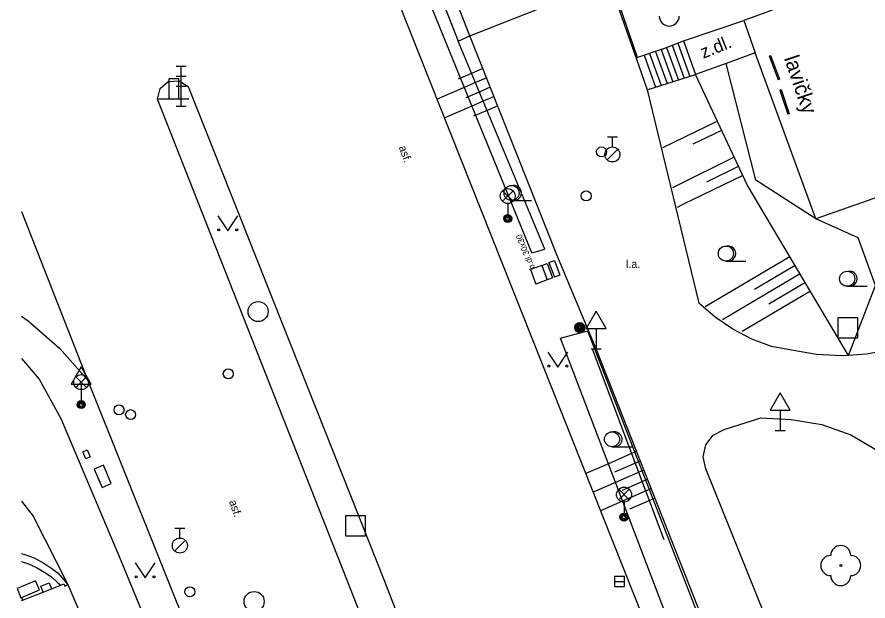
# Model space of a CAD drawing. Extents: x -595546 to -593986, y -1160845 to -1159202.
# Drawn here: x -595539.8 to -595497.28, y -1160305.91 to -1160276.73 of the extents above; entities that cross this region are included whole.
import ezdxf

# ---------------------------------------------------------------- set-up
doc = ezdxf.new("R2010")
doc.units = 0
for name, color, linetype in [('Level 22', 7, 'Continuous'), ('Level 24', 7, 'Continuous'), ('Level 25', 7, 'Continuous'), ('Level 26', 7, 'Continuous'), ('Level 27', 7, 'Continuous'), ('Level 28', 7, 'Continuous'), ('Level 33', 7, 'Continuous'), ('Level 34', 7, 'Continuous'), ('Level 36', 7, 'Continuous'), ('silnoproud - povrch.  znaky a  RIS  skut. velikost', 7, 'Continuous'), ('Specificka linie pasportu komunikaci', 7, 'Continuous'), ('TM - budovy zdene_ betonove - VP', 7, 'Continuous'), ('TM - chodniky - VP', 7, 'Continuous'), ('TM - horni hrana svahu', 7, 'Continuous'), ('TM - hranice souvisleho porostu (skupiny stromu_ kere)', 7, 'Continuous'), ('TM - komunikace - VP', 7, 'Continuous'), ('TM - lavicka', 7, 'Continuous'), ('TM - podezdivka plotu - VP', 7, 'Continuous'), ('TM - pomocna konstrukcni linie', 7, 'Continuous'), ('TM - popis povrchu', 7, 'Continuous'), ('TM - poznamka', 7, 'Continuous'), ('TM - rozhrani ploch obecne - VP', 7, 'Continuous'), ('TM - schody - VP', 7, 'Continuous'), ('TM - srafovani', 7, 'Continuous'), ('TM - zabradli - VP', 7, 'Continuous'), ('TM - zed operna - VP', 7, 'Continuous')]:
    doc.layers.add(name, color=color, linetype=linetype)

msp = doc.modelspace()

# ---------------------------------------------------------------- linework, layer by layer
at = {"layer": 'Level 22'}
msp.add_circle((-595498.64, -1160304.14), 0.05, dxfattribs=at)
for centre, start, end in [((-595507.21, -1160276.68), 180, 0), ((-595498.64, -1160303.64), 0, 180), ((-595499.14, -1160304.14), 90, 270), ((-595498.14, -1160304.14), 270, 90), ((-595498.64, -1160304.64), 180, 0)]:
    msp.add_arc(centre, 0.5, start, end, dxfattribs=at)
at = {"layer": 'Level 24'}
for points in [[(-595535.939, -1160299.32), (-595535.547, -1160300.239), (-595535.087, -1160300.043), (-595535.48, -1160299.123)], [(-595539.6, -1160305.749), (-595538.681, -1160305.357), (-595538.877, -1160304.897), (-595539.797, -1160305.29)]]:
    msp.add_lwpolyline(points, close=True, dxfattribs=at)
at = {"layer": 'Level 25'}
for radius in [0.25, 0.2, 0.15, 0.1, 0.05]:
    msp.add_circle((-595511.68, -1160292.25), radius, dxfattribs=at)
at = {"layer": 'Level 26'}
for points in [[(-595498.79, -1160292.76), (-595497.79, -1160292.76), (-595497.79, -1160291.76), (-595498.79, -1160291.76)], [(-595523.38, -1160302.66), (-595522.38, -1160302.66), (-595522.38, -1160301.66), (-595523.38, -1160301.66)]]:
    msp.add_lwpolyline(points, close=True, dxfattribs=at)
at = {"layer": 'Level 27'}
msp.add_line((-595509.95, -1160304.93), (-595509.45, -1160304.93), dxfattribs=at)
msp.add_lwpolyline([(-595509.95, -1160305.18), (-595509.45, -1160305.18), (-595509.45, -1160304.68), (-595509.95, -1160304.68)], close=True, dxfattribs=at)
for centre in [(-595527.75, -1160291.45), (-595527.95, -1160305.94)]:
    msp.add_circle(centre, 0.5, dxfattribs=at)
at = {"layer": 'Level 28'}
for p, q in [((-595510.3, -1160282.725), (-595509.8, -1160282.725)), ((-595510.05, -1160283.225), (-595510.05, -1160282.725)), ((-595510.308, -1160283.872), (-595509.778, -1160283.342)), ((-595531.91, -1160302.265), (-595531.41, -1160302.265)), ((-595531.66, -1160302.765), (-595531.66, -1160302.265)), ((-595531.918, -1160303.412), (-595531.388, -1160302.882))]:
    msp.add_line(p, q, dxfattribs=at)
for centre, radius in [((-595510.59, -1160283.47), 0.25), ((-595510.05, -1160283.6), 0.375), ((-595511.36, -1160285.67), 0.25), ((-595529.24, -1160294.56), 0.25), ((-595534.7, -1160296.36), 0.25), ((-595534.12, -1160296.6), 0.25), ((-595531.66, -1160303.14), 0.375), ((-595531.16, -1160305.45), 0.25)]:
    msp.add_circle(centre, radius, dxfattribs=at)
at = {"layer": 'Level 33'}
for p, q in [((-595531.85, -1160279.18), (-595531.35, -1160279.18)), ((-595531.6, -1160281.18), (-595531.6, -1160279.18)), ((-595531.85, -1160279.68), (-595531.35, -1160279.68)), ((-595531.85, -1160280.18), (-595531.35, -1160280.18)), ((-595531.85, -1160281.18), (-595531.35, -1160281.18)), ((-595515.545, -1160285.94), (-595515.015, -1160285.41)), ((-595515.545, -1160285.41), (-595515.015, -1160285.94)), ((-595515.28, -1160286.05), (-595515.28, -1160286.8)), ((-595536.855, -1160295.24), (-595536.325, -1160294.71)), ((-595536.855, -1160294.71), (-595536.325, -1160295.24)), ((-595536.59, -1160295.35), (-595536.59, -1160296.1)), ((-595509.735, -1160300.86), (-595509.205, -1160300.33)), ((-595509.735, -1160300.33), (-595509.205, -1160300.86)), ((-595509.47, -1160300.97), (-595509.47, -1160301.72))]:
    msp.add_line(p, q, dxfattribs=at)
for centre, radius in [((-595515.28, -1160285.675), 0.375), ((-595515.28, -1160286.8), 0.2), ((-595515.28, -1160286.8), 0.145), ((-595515.28, -1160286.8), 0.0876), ((-595536.59, -1160294.975), 0.375), ((-595536.59, -1160296.1), 0.2), ((-595536.59, -1160296.1), 0.145), ((-595536.59, -1160296.1), 0.0876), ((-595509.47, -1160300.595), 0.375), ((-595509.47, -1160301.72), 0.2), ((-595509.47, -1160301.72), 0.145), ((-595509.47, -1160301.72), 0.0876)]:
    msp.add_circle(centre, radius, dxfattribs=at)
at = {"layer": 'Level 34'}
for p, q in [((-595532.72, -1160280.82), (-595532.22, -1160280.82)), ((-595531.72, -1160280.82), (-595531.22, -1160280.82)), ((-595510.86, -1160292.292), (-595510.86, -1160293.31)), ((-595511.11, -1160293.31), (-595510.61, -1160293.31)), ((-595536.59, -1160295.082), (-595536.59, -1160296.1)), ((-595501.67, -1160296.372), (-595501.67, -1160297.39)), ((-595501.92, -1160297.39), (-595501.42, -1160297.39))]:
    msp.add_line(p, q, dxfattribs=at)
for points in [[(-595532.22, -1160280.82), (-595531.72, -1160280.82), (-595531.72, -1160279.82), (-595532.22, -1160279.82)], [(-595511.36, -1160292.292), (-595510.36, -1160292.292), (-595510.86, -1160291.426)], [(-595537.09, -1160295.082), (-595536.09, -1160295.082), (-595536.59, -1160294.216)], [(-595502.17, -1160296.372), (-595501.17, -1160296.372), (-595501.67, -1160295.506)]]:
    msp.add_lwpolyline(points, close=True, dxfattribs=at)
at = {"layer": 'Level 36'}
for p, q in [((-595515.09, -1160285.895), (-595514.09, -1160285.895)), ((-595504.38, -1160288.925), (-595503.38, -1160288.925)), ((-595498.32, -1160290.185), (-595497.32, -1160290.185)), ((-595510.07, -1160298.205), (-595509.07, -1160298.205))]:
    msp.add_line(p, q, dxfattribs=at)
for points in [[(-595529.77, -1160286.66), (-595529.27, -1160287.41), (-595528.77, -1160286.66)], [(-595513.27, -1160293.47), (-595512.77, -1160294.22), (-595512.27, -1160293.47)], [(-595533.9, -1160304), (-595533.4, -1160304.75), (-595532.9, -1160304)]]:
    msp.add_lwpolyline(points, dxfattribs=at)
for centre, radius in [((-595515.09, -1160285.52), 0.375), ((-595529.72, -1160287.36), 0.05), ((-595528.821, -1160287.36), 0.05), ((-595504.38, -1160288.55), 0.375), ((-595498.32, -1160289.81), 0.375), ((-595513.22, -1160294.17), 0.05), ((-595512.321, -1160294.17), 0.05), ((-595510.07, -1160297.83), 0.375), ((-595533.85, -1160304.7), 0.05), ((-595532.951, -1160304.7), 0.05)]:
    msp.add_circle(centre, radius, dxfattribs=at)
for centre in [(-595514.965, -1160285.52), (-595504.255, -1160288.55), (-595498.195, -1160289.81), (-595509.945, -1160297.83)]:
    msp.add_arc(centre, 0.375, 260.4059, 99.5941, dxfattribs=at)
at = {"layer": 'silnoproud - povrch.  znaky a  RIS  skut. velikost'}
for points in [[(-595513.58, -1160289.14), (-595513.31, -1160289.04)], [(-595513.58, -1160289.14), (-595513.31, -1160289.87)], [(-595513.31, -1160289.04), (-595513.04, -1160289.77)], [(-595513.22, -1160289), (-595512.95, -1160288.9)], [(-595513.22, -1160289), (-595512.95, -1160289.73)], [(-595512.95, -1160288.9), (-595512.68, -1160289.63)], [(-595513.04, -1160289.77), (-595513.31, -1160289.87)], [(-595512.68, -1160289.63), (-595512.95, -1160289.73)], [(-595536.51, -1160298.46), (-595536.29, -1160298.36)], [(-595536.36, -1160298.8), (-595536.51, -1160298.46)], [(-595536.29, -1160298.36), (-595536.14, -1160298.7)], [(-595536.14, -1160298.7), (-595536.36, -1160298.8)], [(-595538.49, -1160305.47), (-595538.61, -1160305.17), (-595538.19, -1160305.01), (-595538.07, -1160305.3)], [(-595539.58, -1160305.721), (-595539.52, -1160305.87)]]:
    msp.add_lwpolyline(points, dxfattribs=at)
at = {"layer": 'Specificka linie pasportu komunikaci'}
msp.add_lwpolyline([(-595539.58, -1160286.452), (-595536.27, -1160294.86)], dxfattribs=at)
at = {"layer": 'TM - budovy zdene_ betonove - VP'}
for points in [[(-595538.49, -1160305.47), (-595538.07, -1160305.3)], [(-595538.07, -1160305.3), (-595537.6, -1160305.12)], [(-595537.6, -1160305.12), (-595537.46, -1160305.06)], [(-595537.46, -1160305.06), (-595537.41, -1160305.17)], [(-595537.41, -1160305.17), (-595537.26, -1160305.09)], [(-595537.26, -1160305.09), (-595535.44, -1160309.35)], [(-595539.52, -1160305.87), (-595538.49, -1160305.47)], [(-595539.58, -1160305.893), (-595539.52, -1160305.87)]]:
    msp.add_lwpolyline(points, dxfattribs=at)
at = {"layer": 'TM - chodniky - VP'}
for points in [[(-595501.56, -1160267.64), (-595499.17, -1160275.32), (-595503.49, -1160276.91)], [(-595510.27, -1160274.76), (-595508.87, -1160278.78)], [(-595506.5, -1160277.92), (-595503.49, -1160276.91)], [(-595503.49, -1160276.91), (-595502.91, -1160278.52)], [(-595512.82, -1160288.61), (-595517.17, -1160277.67)], [(-595502.91, -1160278.52), (-595504.37, -1160279.05)], [(-595499.89, -1160286.81), (-595502.91, -1160278.52)], [(-595508.87, -1160278.78), (-595508.32, -1160280.37)], [(-595504.37, -1160279.05), (-595505.89, -1160279.61)], [(-595488.38, -1160279.33), (-595494.24, -1160281.08), (-595493.09, -1160284.44), (-595499.89, -1160286.81)], [(-595508.32, -1160280.37), (-595505.73, -1160291.03)], [(-595510.86, -1160293.31), (-595512.82, -1160288.61)], [(-595502.1, -1160293.19), (-595503.09, -1160292.82), (-595504.04, -1160292.33), (-595504.92, -1160291.73), (-595505.73, -1160291.03)], [(-595500.7, -1160319.1), (-595510.86, -1160293.31)], [(-595498.25, -1160293.64), (-595498.59, -1160293.66), (-595499.85, -1160293.6), (-595501.1, -1160293.38), (-595502.1, -1160293.19)], [(-595496.08, -1160293.34), (-595497.36, -1160293.58)], [(-595539.58, -1160293.792), (-595538.69, -1160294.82), (-595537.6, -1160296.8)], [(-595497.36, -1160293.58), (-595498.25, -1160293.64)], [(-595537.6, -1160296.8), (-595534.64, -1160303.81)], [(-595504.47, -1160297.35), (-595502.64, -1160296.76)], [(-595502.64, -1160296.76), (-595501.11, -1160296.84), (-595499.59, -1160297.09), (-595498.14, -1160297.61), (-595496.81, -1160298.39), (-595495.65, -1160299.39), (-595494.69, -1160300.59)], [(-595505.51, -1160298.71), (-595505.38, -1160298.11), (-595505.01, -1160297.63), (-595504.47, -1160297.35)], [(-595505.38, -1160299.3), (-595505.51, -1160298.71)], [(-595497.85, -1160317.98), (-595505.38, -1160299.3)], [(-595539.58, -1160300.929), (-595538.99, -1160301.67)], [(-595538.99, -1160301.67), (-595537.26, -1160305.09)], [(-595534.64, -1160303.81), (-595532.54, -1160308.91)]]:
    msp.add_lwpolyline(points, dxfattribs=at)
at = {"layer": 'TM - horni hrana svahu'}
for points in [[(-595503.31, -1160285.12), (-595505.89, -1160279.61)], [(-595498.25, -1160293.64), (-595503.31, -1160285.12)]]:
    msp.add_lwpolyline(points, dxfattribs=at)
at = {"layer": 'TM - hranice souvisleho porostu (skupiny stromu_ kere)'}
for points in [[(-595514.08, -1160288.52), (-595528.58, -1160252.94)], [(-595513.42, -1160288.33), (-595517.76, -1160277.94)], [(-595499.89, -1160286.81), (-595502.89, -1160284.88), (-595504.37, -1160279.05)], [(-595498.25, -1160293.64), (-595496.9, -1160290.15), (-595497.77, -1160287.77), (-595499.89, -1160286.81)], [(-595514.08, -1160288.52), (-595513.42, -1160288.33)], [(-595512.64, -1160292.77), (-595511.3, -1160292.41)], [(-595511.3, -1160292.41), (-595503.36, -1160312.8)], [(-595504.77, -1160313.43), (-595512.64, -1160292.77)]]:
    msp.add_lwpolyline(points, dxfattribs=at)
at = {"layer": 'TM - komunikace - VP'}
for points in [[(-595503.44, -1160319.53), (-595534.32, -1160241.75)], [(-595532.77, -1160280.84), (-595532.65, -1160280.31), (-595532.24, -1160279.96), (-595531.7, -1160279.92), (-595531.24, -1160280.21)], [(-595531.24, -1160280.21), (-595521.44, -1160304.92)], [(-595523.1, -1160305.38), (-595532.77, -1160280.84)], [(-595539.58, -1160291.68), (-595539.24, -1160291.91)], [(-595539.24, -1160291.91), (-595537.66, -1160293.29), (-595536.27, -1160294.86)], [(-595536.27, -1160294.86), (-595530.9, -1160308.28)], [(-595521.44, -1160304.92), (-595514.67, -1160322.48)], [(-595516.38, -1160322.57), (-595523.1, -1160305.38)]]:
    msp.add_lwpolyline(points, dxfattribs=at)
at = {"layer": 'TM - lavicka'}
for points in [[(-595502.22, -1160278.67), (-595501.77, -1160279.87)], [(-595501.69, -1160280.38), (-595501.28, -1160281.59)]]:
    msp.add_lwpolyline(points, dxfattribs=at)
at = {"layer": 'TM - podezdivka plotu - VP'}
for points in [[(-595517.17, -1160277.67), (-595529.63, -1160245.78)], [(-595517.76, -1160277.94), (-595517.17, -1160277.67)]]:
    msp.add_lwpolyline(points, dxfattribs=at)
at = {"layer": 'TM - pomocna konstrukcni linie'}
for points in [[(-595502.22, -1160278.67), (-595502.15, -1160278.65), (-595501.7, -1160279.84), (-595501.77, -1160279.87)], [(-595501.69, -1160280.38), (-595501.61, -1160280.35), (-595501.21, -1160281.57), (-595501.28, -1160281.59)]]:
    msp.add_lwpolyline(points, dxfattribs=at)
at = {"layer": 'TM - rozhrani ploch obecne - VP'}
for points in [[(-595517.17, -1160277.67), (-595513.53, -1160276.23)], [(-595507.56, -1160278.34), (-595506.5, -1160277.92)], [(-595506.5, -1160277.92), (-595505.89, -1160279.61)], [(-595508.87, -1160278.78), (-595508.8, -1160278.75)], [(-595508.32, -1160280.37), (-595505.89, -1160279.61)], [(-595513.58, -1160289.14), (-595514.14, -1160289.35)], [(-595514.14, -1160289.35), (-595513.87, -1160290.08)], [(-595513.31, -1160289.87), (-595513.87, -1160290.08)], [(-595539.58, -1160303.536), (-595539.4, -1160303.59), (-595538.94, -1160303.76), (-595538.46, -1160304.02), (-595538.1, -1160304.25), (-595537.75, -1160304.5), (-595537.26, -1160305.09)], [(-595539.58, -1160303.931), (-595539.23, -1160304.05), (-595538.83, -1160304.24), (-595538.4, -1160304.49), (-595538.07, -1160304.7), (-595537.77, -1160304.98), (-595537.6, -1160305.12)]]:
    msp.add_lwpolyline(points, dxfattribs=at)
at = {"layer": 'TM - schody - VP'}
for points in [[(-595507.06, -1160278.14), (-595506.46, -1160279.79)], [(-595506.78, -1160278.03), (-595506.18, -1160279.7)], [(-595508.19, -1160278.55), (-595507.61, -1160280.15)], [(-595507.9, -1160278.45), (-595507.32, -1160280.06)], [(-595507.62, -1160278.36), (-595507.03, -1160279.97)], [(-595507.34, -1160278.25), (-595506.75, -1160279.88)], [(-595508.47, -1160278.64), (-595507.89, -1160280.24)]]:
    msp.add_lwpolyline(points, dxfattribs=at)
at = {"layer": 'TM - srafovani'}
for points in [[(-595516.52, -1160279.31), (-595517.09, -1160279.55), (-595517.64, -1160279.79), (-595517.75, -1160279.84)], [(-595516.33, -1160279.77), (-595516.89, -1160280.01), (-595517.45, -1160280.25), (-595518.8, -1160280.84)], [(-595516.15, -1160280.24), (-595516.7, -1160280.48), (-595517.26, -1160280.72), (-595517.37, -1160280.77)], [(-595515.96, -1160280.7), (-595516.51, -1160280.94), (-595517.07, -1160281.18), (-595518.43, -1160281.77)], [(-595515.78, -1160281.17), (-595516.31, -1160281.4), (-595516.88, -1160281.64), (-595516.99, -1160281.69)], [(-595504.86, -1160281.96), (-595507.54, -1160283.27)], [(-595504.64, -1160282.41), (-595506.03, -1160283.09)], [(-595503.96, -1160283.74), (-595506.88, -1160285.18), (-595507.05, -1160285.26)], [(-595503.96, -1160283.74), (-595506.88, -1160285.18)], [(-595503.74, -1160284.19), (-595505.34, -1160284.98)], [(-595503.53, -1160284.65), (-595506.49, -1160286.09), (-595506.81, -1160286.25)], [(-595503.53, -1160284.65), (-595506.49, -1160286.09)], [(-595501.18, -1160288.71), (-595505.41, -1160291.22)], [(-595500.92, -1160289.14), (-595502.95, -1160290.34)], [(-595500.67, -1160289.57), (-595504.55, -1160291.87)], [(-595500.41, -1160290), (-595502.24, -1160291.08)], [(-595500.16, -1160290.43), (-595503.57, -1160292.45)], [(-595508.84, -1160298.44), (-595508.94, -1160298.48), (-595510.25, -1160299.05), (-595511.38, -1160299.54)], [(-595508.65, -1160298.91), (-595508.75, -1160298.95), (-595509.95, -1160299.47)], [(-595508.47, -1160299.37), (-595508.57, -1160299.41), (-595509.89, -1160299.99), (-595511.01, -1160300.47)], [(-595508.29, -1160299.84), (-595508.39, -1160299.88), (-595509.57, -1160300.39)], [(-595508.11, -1160300.3), (-595508.21, -1160300.34), (-595509.54, -1160300.92), (-595510.64, -1160301.4)], [(-595507.92, -1160300.77), (-595508.03, -1160300.82), (-595509.19, -1160301.32)]]:
    msp.add_lwpolyline(points, dxfattribs=at)
at = {"layer": 'TM - zabradli - VP'}
for points in [[(-595512.82, -1160288.61), (-595517.17, -1160277.67)], [(-595507.47, -1160302.85), (-595511.04, -1160293.33)], [(-595539.58, -1160293.792), (-595538.69, -1160294.82), (-595537.6, -1160296.8)], [(-595537.6, -1160296.8), (-595534.64, -1160303.81)], [(-595539.58, -1160300.929), (-595538.99, -1160301.67)]]:
    msp.add_lwpolyline(points, dxfattribs=at)
at = {"layer": 'TM - zed operna - VP'}
for points in [[(-595527.7, -1160252.58), (-595517.76, -1160277.94)], [(-595508.8, -1160278.75), (-595510.18, -1160274.73)], [(-595507.56, -1160278.34), (-595508.8, -1160278.75)]]:
    msp.add_lwpolyline(points, dxfattribs=at)

# ---------------------------------------------------------------- texts
at = {"layer": 'TM - popis povrchu'}
for s, height, rotation, p in [('z.dl.', 0.65, 21.82, (-595505.51, -1160278.82)), ('asf.', 0.4, 289.7862, (-595520.73, -1160283.23)), ('b.dl.30x30', 0.3, 112, (-595513.91, -1160289.27)), ('asf.', 0.4, 288.6755, (-595529.21, -1160300.94))]:
    msp.add_text(s, height=height, rotation=rotation, dxfattribs=at).set_placement(p)
msp.add_text('l.a.', height=0.4, dxfattribs=at).set_placement((-595509.37, -1160289.27))
at = {"layer": 'TM - poznamka'}
msp.add_text('lavičky', height=0.75, rotation=288.7186, dxfattribs=at).set_placement((-595501.48, -1160278.79))

doc.saveas('drawing.dxf')
